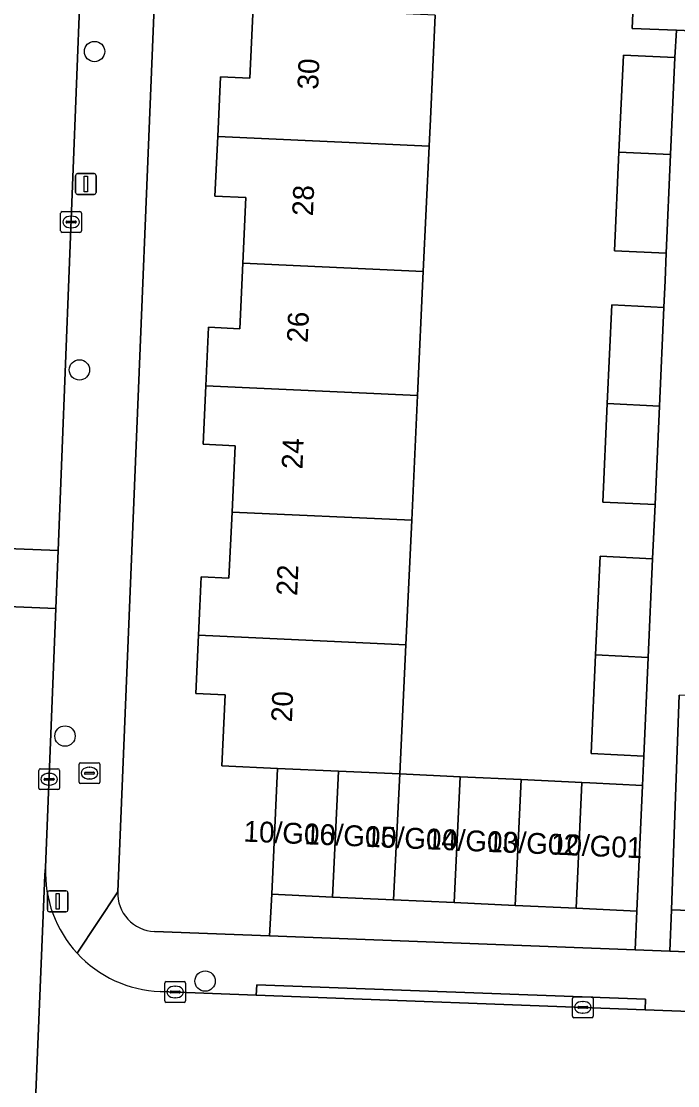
# Model space of a CAD drawing. Extents: x 161354 to 162026, y 386504 to 387460.
# Drawn here: x 161511.3 to 161542.8, y 386929.5 to 386980.6 of the extents above; entities that cross this region are included whole.
import ezdxf

# ---------------------------------------------------------------- set-up
doc = ezdxf.new("R2010")
doc.units = 0
for name, color, linetype in [('IMGEO_Boom', 7, 'Continuous'), ('IMGEO_Brandkraan', 7, 'Continuous'), ('IMGEO_Erf', 7, 'Continuous'), ('IMGEO_Kolk', 7, 'Continuous'), ('IMGEO_Lichtmast', 7, 'Continuous'), ('IMGEO_Pand', 7, 'Continuous'), ('IMGEO_Pand_nummerreeks', 7, 'Continuous'), ('IMGEO_Rijbaan_lokaal_open', 7, 'Continuous'), ('IMGEO_Voetpad_open', 7, 'Continuous')]:
    doc.layers.add(name, color=color, linetype=linetype)

msp = doc.modelspace()

# ---------------------------------------------------------------- linework, layer by layer
at = {"layer": 'IMGEO_Boom'}
for centre in [(161514.813, 386979.126), (161514.088, 386963.841), (161513.396, 386946.265), (161520.119, 386934.503)]:
    msp.add_circle(centre, 0.489, dxfattribs=at)
at = {"layer": 'IMGEO_Brandkraan'}
for p, q in [((161514.068, 386944.058), (161514.068, 386944.91)), ((161514.143, 386944.984), (161514.995, 386944.984)), ((161514.556, 386944.764), (161514.581, 386944.764)), ((161515.069, 386944.91), (161515.069, 386944.058)), ((161514.327, 386944.478), (161514.327, 386944.49)), ((161514.765, 386944.441), (161514.367, 386944.441)), ((161514.37, 386944.527), (161514.768, 386944.527)), ((161514.579, 386944.204), (161514.554, 386944.204)), ((161514.811, 386944.49), (161514.811, 386944.478)), ((161514.995, 386943.984), (161514.143, 386943.984))]:
    msp.add_line(p, q, dxfattribs=at)
for points in [[(161514.068, 386944.058), (161514.068, 386944.91)], [(161514.143, 386944.984), (161514.995, 386944.984)], [(161515.069, 386944.91), (161515.069, 386944.058)], [(161514.995, 386943.984), (161514.143, 386943.984)]]:
    msp.add_lwpolyline(points, dxfattribs=at)
for centre, radius, start, end in [((161514.145, 386944.908), 0.0765, 91.552, 178.448), ((161514.145, 386944.908), 0.0765, 91.552, 178.448), ((161514.993, 386944.908), 0.0765, 1.552, 88.448), ((161514.993, 386944.908), 0.0765, 1.552, 88.448), ((161514.367, 386944.487), 0.0403, 85.8775, 175.7526), ((161514.364, 386944.477), 0.0366, 178.938, 274.7102), ((161514.768, 386944.484), 0.043, 264.8664, 352.4533), ((161514.772, 386944.489), 0.0386, 1.7309, 96.639), ((161514.145, 386944.06), 0.0765, 181.552, 268.448), ((161514.145, 386944.06), 0.0765, 181.552, 268.448), ((161514.993, 386944.06), 0.0765, 271.552, 358.448), ((161514.993, 386944.06), 0.0765, 271.552, 358.448)]:
    msp.add_arc(centre, radius, start, end, dxfattribs=at)
for centre, major_axis, ratio, start_param, end_param in [((161514.555, 386944.484), (-0.387, 0.002), 0.722429, 4.712389, 7.853982), ((161514.58, 386944.484), (-0.39, 0.002), 0.717154, 1.570796, 4.712389)]:
    msp.add_ellipse(centre, major_axis=major_axis, ratio=ratio, start_param=start_param, end_param=end_param, dxfattribs=at)
at = {"layer": 'IMGEO_Erf'}
for points in [[(161518.439, 387000), (161515.924, 386938.791)], [(161531.166, 386980.873), (161530.934, 386975.879), (161530.874, 386974.586), (161530.594, 386968.569), (161530.317, 386962.614), (161530.039, 386956.622), (161529.761, 386950.647), (161529.473, 386944.445), (161532.362, 386944.311), (161535.284, 386944.176), (161538.205, 386944.04), (161538.58, 386944.023), (161541.115, 386943.895), (161541.178, 386945.307), (161538.645, 386945.425), (161538.865, 386950.16), (161539.084, 386954.894), (161541.6, 386954.776), (161541.658, 386956.075), (161541.716, 386957.374), (161539.206, 386957.492), (161539.424, 386962.226), (161539.643, 386966.96), (161542.138, 386966.843), (161542.196, 386968.142), (161542.254, 386969.441), (161539.765, 386969.558), (161539.984, 386974.292), (161540.2, 386978.949), (161542.673, 386978.834), (161542.74, 386980.147), (161540.626, 386980.23), (161540.773, 386983.95)], [(161517.687, 386936.886), (161523.218, 386936.676), (161523.316, 386938.674), (161523.597, 386944.71), (161520.918, 386944.836), (161521.076, 386948.24), (161519.669, 386948.305), (161519.799, 386951.105), (161519.864, 386952.495), (161519.929, 386953.902), (161521.267, 386953.84), (161521.415, 386957.02), (161521.563, 386960.201), (161520.028, 386960.272), (161520.159, 386963.082), (161520.29, 386965.89), (161521.791, 386965.821), (161521.937, 386968.968), (161522.083, 386972.117), (161520.592, 386972.187), (161520.725, 386975.054), (161520.858, 386977.919), (161522.271, 386977.853), (161522.43, 386981.279)], [(161573.045, 386936.667), (161573.073, 386938.545), (161569.482, 386938.672), (161569.419, 386936.888), (161566.62, 386936.987), (161563.821, 386937.085), (161563.884, 386938.87), (161560.728, 386938.981), (161557.571, 386939.093), (161557.509, 386937.322), (161554.652, 386937.423), (161551.797, 386937.524), (161551.859, 386939.297), (161548.728, 386939.407), (161545.596, 386939.517), (161545.536, 386937.817), (161542.505, 386937.924), (161542.434, 386935.944), (161571.082, 386934.853)]]:
    msp.add_lwpolyline(points, dxfattribs=at)
msp.add_arc((161517.757, 386938.719), 1.835, 177.7662, 267.7999, dxfattribs=at)
at = {"layer": 'IMGEO_Kolk'}
for p, q in [((161513.187, 386970.516), (161513.187, 386971.368)), ((161513.262, 386971.442), (161514.114, 386971.442)), ((161514.188, 386971.368), (161514.188, 386970.516)), ((161513.446, 386970.936), (161513.446, 386970.948)), ((161513.884, 386970.899), (161513.486, 386970.899)), ((161513.489, 386970.985), (161513.887, 386970.985)), ((161513.675, 386971.222), (161513.7, 386971.222)), ((161513.93, 386970.948), (161513.93, 386970.936)), ((161514.114, 386970.442), (161513.262, 386970.442)), ((161513.698, 386970.662), (161513.673, 386970.662)), ((161512.132, 386943.766), (161512.132, 386944.618)), ((161512.207, 386944.692), (161513.059, 386944.692)), ((161512.434, 386944.235), (161512.832, 386944.235)), ((161512.62, 386944.472), (161512.645, 386944.472)), ((161513.133, 386944.618), (161513.133, 386943.766)), ((161513.059, 386943.692), (161512.207, 386943.692)), ((161512.391, 386944.186), (161512.391, 386944.198)), ((161512.829, 386944.149), (161512.431, 386944.149)), ((161512.643, 386943.912), (161512.618, 386943.912)), ((161512.875, 386944.198), (161512.875, 386944.186)), ((161518.184, 386933.552), (161518.184, 386934.404)), ((161518.259, 386934.478), (161519.111, 386934.478)), ((161518.443, 386933.972), (161518.443, 386933.984)), ((161518.486, 386934.021), (161518.884, 386934.021)), ((161518.672, 386934.258), (161518.697, 386934.258)), ((161518.927, 386933.984), (161518.927, 386933.972)), ((161519.185, 386934.404), (161519.185, 386933.552)), ((161519.111, 386933.478), (161518.259, 386933.478)), ((161518.881, 386933.935), (161518.483, 386933.935)), ((161518.695, 386933.698), (161518.67, 386933.698)), ((161537.748, 386932.815), (161537.748, 386933.667)), ((161537.823, 386933.741), (161538.675, 386933.741)), ((161538.236, 386933.521), (161538.261, 386933.521)), ((161538.749, 386933.667), (161538.749, 386932.815)), ((161538.007, 386933.235), (161538.007, 386933.247)), ((161538.445, 386933.198), (161538.047, 386933.198)), ((161538.05, 386933.284), (161538.448, 386933.284)), ((161538.259, 386932.961), (161538.234, 386932.961)), ((161538.491, 386933.247), (161538.491, 386933.235)), ((161538.675, 386932.741), (161537.823, 386932.741))]:
    msp.add_line(p, q, dxfattribs=at)
for points in [[(161513.187, 386970.516), (161513.187, 386971.368)], [(161513.262, 386971.442), (161514.114, 386971.442)], [(161514.188, 386971.368), (161514.188, 386970.516)], [(161514.114, 386970.442), (161513.262, 386970.442)], [(161512.132, 386943.766), (161512.132, 386944.618)], [(161512.207, 386944.692), (161513.059, 386944.692)], [(161513.133, 386944.618), (161513.133, 386943.766)], [(161513.059, 386943.692), (161512.207, 386943.692)], [(161518.184, 386933.552), (161518.184, 386934.404)], [(161518.259, 386934.478), (161519.111, 386934.478)], [(161519.185, 386934.404), (161519.185, 386933.552)], [(161519.111, 386933.478), (161518.259, 386933.478)], [(161537.748, 386932.815), (161537.748, 386933.667)], [(161537.823, 386933.741), (161538.675, 386933.741)], [(161538.749, 386933.667), (161538.749, 386932.815)], [(161538.675, 386932.741), (161537.823, 386932.741)]]:
    msp.add_lwpolyline(points, dxfattribs=at)
for centre, radius, start, end in [((161513.264, 386971.366), 0.0765, 91.552, 178.448), ((161513.264, 386971.366), 0.0765, 91.552, 178.448), ((161514.112, 386971.366), 0.0765, 1.552, 88.448), ((161514.112, 386971.366), 0.0765, 1.552, 88.448), ((161513.486, 386970.945), 0.0403, 85.8775, 175.7526), ((161513.483, 386970.935), 0.0366, 178.938, 274.7102), ((161513.887, 386970.942), 0.043, 264.8664, 352.4533), ((161513.891, 386970.947), 0.0386, 1.7309, 96.639), ((161513.264, 386970.518), 0.0765, 181.552, 268.448), ((161513.264, 386970.518), 0.0765, 181.552, 268.448), ((161514.112, 386970.518), 0.0765, 271.552, 358.448), ((161514.112, 386970.518), 0.0765, 271.552, 358.448), ((161512.209, 386944.616), 0.0765, 91.552, 178.448), ((161512.209, 386944.616), 0.0765, 91.552, 178.448), ((161512.431, 386944.195), 0.0403, 85.8775, 175.7526), ((161512.836, 386944.197), 0.0386, 1.7309, 96.639), ((161513.057, 386944.616), 0.0765, 1.552, 88.448), ((161513.057, 386944.616), 0.0765, 1.552, 88.448), ((161512.209, 386943.768), 0.0765, 181.552, 268.448), ((161512.209, 386943.768), 0.0765, 181.552, 268.448), ((161512.428, 386944.185), 0.0366, 178.938, 274.7102), ((161512.832, 386944.192), 0.043, 264.8664, 352.4533), ((161513.057, 386943.768), 0.0765, 271.552, 358.448), ((161513.057, 386943.768), 0.0765, 271.552, 358.448), ((161518.261, 386934.402), 0.0765, 91.552, 178.448), ((161518.261, 386934.402), 0.0765, 91.552, 178.448), ((161518.483, 386933.981), 0.0403, 85.8775, 175.7526), ((161518.888, 386933.983), 0.0386, 1.7309, 96.639), ((161519.109, 386934.402), 0.0765, 1.552, 88.448), ((161519.109, 386934.402), 0.0765, 1.552, 88.448), ((161518.261, 386933.554), 0.0765, 181.552, 268.448), ((161518.261, 386933.554), 0.0765, 181.552, 268.448), ((161518.48, 386933.971), 0.0366, 178.938, 274.7102), ((161518.884, 386933.978), 0.043, 264.8664, 352.4533), ((161519.109, 386933.554), 0.0765, 271.552, 358.448), ((161519.109, 386933.554), 0.0765, 271.552, 358.448), ((161537.825, 386933.665), 0.0765, 91.552, 178.448), ((161537.825, 386933.665), 0.0765, 91.552, 178.448), ((161538.673, 386933.665), 0.0765, 1.552, 88.448), ((161538.673, 386933.665), 0.0765, 1.552, 88.448), ((161538.047, 386933.244), 0.0403, 85.8775, 175.7526), ((161538.044, 386933.234), 0.0366, 178.938, 274.7102), ((161538.448, 386933.241), 0.043, 264.8664, 352.4533), ((161538.452, 386933.246), 0.0386, 1.7309, 96.639), ((161537.825, 386932.817), 0.0765, 181.552, 268.448), ((161537.825, 386932.817), 0.0765, 181.552, 268.448), ((161538.673, 386932.817), 0.0765, 271.552, 358.448), ((161538.673, 386932.817), 0.0765, 271.552, 358.448)]:
    msp.add_arc(centre, radius, start, end, dxfattribs=at)
for centre, major_axis, ratio, start_param, end_param in [((161513.674, 386970.942), (-0.387, 0.002), 0.722429, 4.712389, 7.853982), ((161513.699, 386970.942), (-0.39, 0.002), 0.717154, 1.570796, 4.712389), ((161512.619, 386944.192), (-0.387, 0.002), 0.722429, 4.712389, 7.853982), ((161512.644, 386944.192), (-0.39, 0.002), 0.717154, 1.570796, 4.712389), ((161518.671, 386933.978), (-0.387, 0.002), 0.722429, 4.712389, 7.853982), ((161518.696, 386933.978), (-0.39, 0.002), 0.717154, 1.570796, 4.712389), ((161538.235, 386933.241), (-0.387, 0.002), 0.722429, 4.712389, 7.853982), ((161538.26, 386933.241), (-0.39, 0.002), 0.717154, 1.570796, 4.712389)]:
    msp.add_ellipse(centre, major_axis=major_axis, ratio=ratio, start_param=start_param, end_param=end_param, dxfattribs=at)
at = {"layer": 'IMGEO_Lichtmast'}
for p, q in [((161513.901, 386972.363), (161513.901, 386973.163)), ((161513.901, 386973.163), (161513.901, 386972.363)), ((161514.001, 386973.263), (161514.791, 386973.263)), ((161514.791, 386973.263), (161514.001, 386973.263)), ((161514.891, 386973.163), (161514.891, 386972.363)), ((161514.891, 386972.363), (161514.891, 386973.163)), ((161514.791, 386972.263), (161514.001, 386972.263)), ((161514.001, 386972.263), (161514.791, 386972.263)), ((161512.549, 386937.931), (161512.549, 386938.731)), ((161512.549, 386938.731), (161512.549, 386937.931)), ((161512.649, 386938.831), (161513.439, 386938.831)), ((161513.439, 386938.831), (161512.649, 386938.831)), ((161513.539, 386938.731), (161513.539, 386937.931)), ((161513.539, 386937.931), (161513.539, 386938.731)), ((161513.439, 386937.831), (161512.649, 386937.831)), ((161512.649, 386937.831), (161513.439, 386937.831))]:
    msp.add_line(p, q, dxfattribs=at)
for points in [[(161514.321, 386973.138), (161514.471, 386973.138), (161514.471, 386972.388), (161514.321, 386972.388), (161514.321, 386973.138)], [(161512.969, 386938.706), (161513.119, 386938.706), (161513.119, 386937.956), (161512.969, 386937.956), (161512.969, 386938.706)]]:
    msp.add_lwpolyline(points, dxfattribs=at)
for centre, start, end in [((161514.001, 386973.163), 90, 180), ((161514.001, 386973.163), 90, 180), ((161514.791, 386973.163), 0, 90), ((161514.791, 386973.163), 360, 90), ((161514.001, 386972.363), 180, 270), ((161514.001, 386972.363), 180, 270), ((161514.791, 386972.363), 270, 0), ((161514.791, 386972.363), 270, 0), ((161512.649, 386938.731), 90, 180), ((161512.649, 386938.731), 90, 180), ((161513.439, 386938.731), 0, 90), ((161513.439, 386938.731), 360, 90), ((161512.649, 386937.931), 180, 270), ((161512.649, 386937.931), 180, 270), ((161513.439, 386937.931), 270, 0), ((161513.439, 386937.931), 270, 0)]:
    msp.add_arc(centre, 0.1, start, end, dxfattribs=at)
at = {"layer": 'IMGEO_Pand'}
for points in [[(161531.166, 386980.873), (161522.43, 386981.279), (161522.271, 386977.853), (161520.858, 386977.919), (161520.725, 386975.054), (161530.874, 386974.586), (161530.934, 386975.879)], [(161542.465, 386974.176), (161542.673, 386978.834), (161540.2, 386978.949), (161539.984, 386974.292)], [(161530.874, 386974.586), (161520.725, 386975.054), (161520.592, 386972.187), (161522.083, 386972.117), (161521.937, 386968.968), (161530.594, 386968.569)], [(161542.465, 386974.176), (161539.984, 386974.292), (161539.765, 386969.558), (161542.254, 386969.441)], [(161530.594, 386968.569), (161521.937, 386968.968), (161521.791, 386965.821), (161520.29, 386965.89), (161520.159, 386963.082), (161530.317, 386962.614)], [(161542.138, 386966.843), (161539.643, 386966.96), (161539.424, 386962.226), (161541.927, 386962.109)], [(161530.317, 386962.614), (161520.159, 386963.082), (161520.028, 386960.272), (161521.563, 386960.201), (161521.415, 386957.02), (161530.039, 386956.622)], [(161541.927, 386962.109), (161539.424, 386962.226), (161539.206, 386957.492), (161541.716, 386957.374)], [(161530.039, 386956.622), (161521.415, 386957.02), (161521.267, 386953.84), (161519.929, 386953.902), (161519.864, 386952.495), (161519.799, 386951.105), (161529.761, 386950.647)], [(161541.6, 386954.776), (161539.084, 386954.894), (161538.865, 386950.16), (161541.389, 386950.042)], [(161529.761, 386950.647), (161519.799, 386951.105), (161519.669, 386948.305), (161521.076, 386948.24), (161520.918, 386944.836), (161523.597, 386944.71), (161526.518, 386944.578), (161529.473, 386944.445)], [(161541.389, 386950.042), (161538.865, 386950.16), (161538.645, 386945.425), (161541.178, 386945.307)], [(161549.029, 386948.003), (161542.869, 386948.221), (161542.682, 386942.921), (161542.505, 386937.924), (161545.536, 386937.817), (161545.596, 386939.517), (161548.728, 386939.407)], [(161523.316, 386938.674), (161526.238, 386938.538), (161526.518, 386944.578), (161523.597, 386944.71)], [(161526.238, 386938.538), (161529.159, 386938.402), (161529.473, 386944.445), (161526.518, 386944.578)], [(161532.362, 386944.311), (161529.473, 386944.445), (161529.159, 386938.402), (161532.081, 386938.267)], [(161532.081, 386938.267), (161535.003, 386938.131), (161535.284, 386944.176), (161532.362, 386944.311)], [(161538.205, 386944.04), (161535.284, 386944.176), (161535.003, 386938.131), (161537.924, 386937.995)], [(161540.846, 386937.859), (161541.115, 386943.895), (161538.58, 386944.023), (161538.205, 386944.04), (161537.924, 386937.995)]]:
    msp.add_lwpolyline(points, close=True, dxfattribs=at)
at = {"layer": 'IMGEO_Rijbaan_lokaal_open'}
for points in [[(161508.117, 387004.385), (161507.941, 387000), (161507.346, 386985.218), (161507.097, 386979.058), (161506.146, 386955.446), (161513.065, 386955.173), (161514.832, 387000), (161515.254, 387010.439), (161508.372, 387010.706), (161508.355, 387010.286)], [(161513.065, 386955.173), (161506.146, 386955.446), (161506.035, 386952.669), (161512.956, 386952.396)], [(161511.712, 386921.424), (161511.686, 386921.771), (161512.422, 386939.603), (161512.465, 386939.948), (161512.956, 386952.396), (161506.035, 386952.669), (161505.425, 386937.538), (161505.226, 386932.595), (161504.432, 386912.928), (161504.179, 386906.584), (161503.41, 386887.521), (161510.279, 386887.244)]]:
    msp.add_lwpolyline(points, close=True, dxfattribs=at)
for points in [[(161512.465, 386939.948), (161512.422, 386939.603), (161511.686, 386921.771), (161511.712, 386921.424)], [(161564.329, 386932.26), (161541.236, 386933.129), (161522.579, 386933.83), (161517.964, 386934.004)]]:
    msp.add_lwpolyline(points, dxfattribs=at)
for centre, radius, start, end in [((161518.174, 386939.716), 5.714, 177.6765, 222.79), ((161518.18, 386939.721), 5.722, 222.7865, 267.8366)]:
    msp.add_arc(centre, radius, start, end, dxfattribs=at)
at = {"layer": 'IMGEO_Voetpad_open'}
for points in [[(161516.445, 387039.933), (161516.407, 387038.998), (161516.906, 387038.986), (161516.195, 387021.383), (161515.696, 387021.395), (161515.367, 387013.247), (161515.254, 387010.439), (161514.832, 387000), (161513.065, 386955.173), (161512.956, 386952.396), (161512.465, 386939.948)], [(161513.981, 386935.835), (161515.924, 386938.791), (161518.439, 387000)], [(161577.435, 386996.617), (161542.927, 386997.868), (161541.325, 386997.926), (161541.246, 386995.919), (161541.144, 386993.336), (161540.958, 386988.64), (161540.773, 386983.95), (161540.626, 386980.23), (161542.74, 386980.147), (161544.223, 386980.088), (161572.89, 386978.96)], [(161544.223, 386980.088), (161542.74, 386980.147), (161542.673, 386978.834), (161542.465, 386974.176), (161542.254, 386969.441), (161542.196, 386968.142), (161542.138, 386966.843), (161541.927, 386962.109), (161541.716, 386957.374), (161541.658, 386956.075), (161541.6, 386954.776), (161541.389, 386950.042), (161541.178, 386945.307), (161541.115, 386943.895), (161540.846, 386937.859), (161540.758, 386936.008), (161542.434, 386935.944), (161542.505, 386937.924), (161542.682, 386942.921), (161542.869, 386948.221)], [(161515.924, 386938.791), (161513.981, 386935.835)], [(161580.928, 386934.423), (161571.199, 386934.835), (161571.082, 386934.853), (161542.434, 386935.944), (161540.758, 386936.008), (161523.218, 386936.676), (161517.687, 386936.886)], [(161517.964, 386934.004), (161522.579, 386933.83), (161522.599, 386934.329), (161541.256, 386933.628), (161541.236, 386933.129), (161564.329, 386932.26), (161567.116, 386932.155), (161575.793, 386931.829)]]:
    msp.add_lwpolyline(points, dxfattribs=at)
for points in [[(161537.924, 386937.995), (161535.003, 386938.131), (161532.081, 386938.267), (161529.159, 386938.402), (161526.238, 386938.538), (161523.316, 386938.674), (161523.218, 386936.676), (161540.758, 386936.008), (161540.846, 386937.859)], [(161522.579, 386933.83), (161541.236, 386933.129), (161541.256, 386933.628), (161522.599, 386934.329)]]:
    msp.add_lwpolyline(points, close=True, dxfattribs=at)
for centre, radius, start, end in [((161518.174, 386939.716), 5.714, 177.6765, 222.79), ((161517.757, 386938.719), 1.835, 177.7662, 267.7999), ((161518.18, 386939.721), 5.722, 222.7865, 267.8366)]:
    msp.add_arc(centre, radius, start, end, dxfattribs=at)

# ---------------------------------------------------------------- texts
at = {"layer": 'IMGEO_Pand_nummerreeks'}
for s, rotation, p in [('30', 87.6224, (161525.548, 386977.284)), ('28', 87.6224, (161525.296, 386971.21)), ('26', 87.6224, (161525.043, 386965.133)), ('24', 87.6224, (161524.791, 386959.059)), ('22', 87.6224, (161524.539, 386952.983)), ('20', 87.6224, (161524.288, 386946.915)), ('10/G06', 357.5994, (161521.949, 386941.2)), ('10/G05', 357.5994, (161524.878, 386941.077)), ('10/G04', 357.5994, (161527.807, 386940.954)), ('10/G03', 357.5994, (161530.736, 386940.831)), ('10/G02', 357.5994, (161533.659, 386940.709)), ('10/G01', 357.5994, (161536.704, 386940.581))]:
    msp.add_text(s, height=1, rotation=rotation, dxfattribs=at).set_placement(p)

doc.saveas('drawing.dxf')
